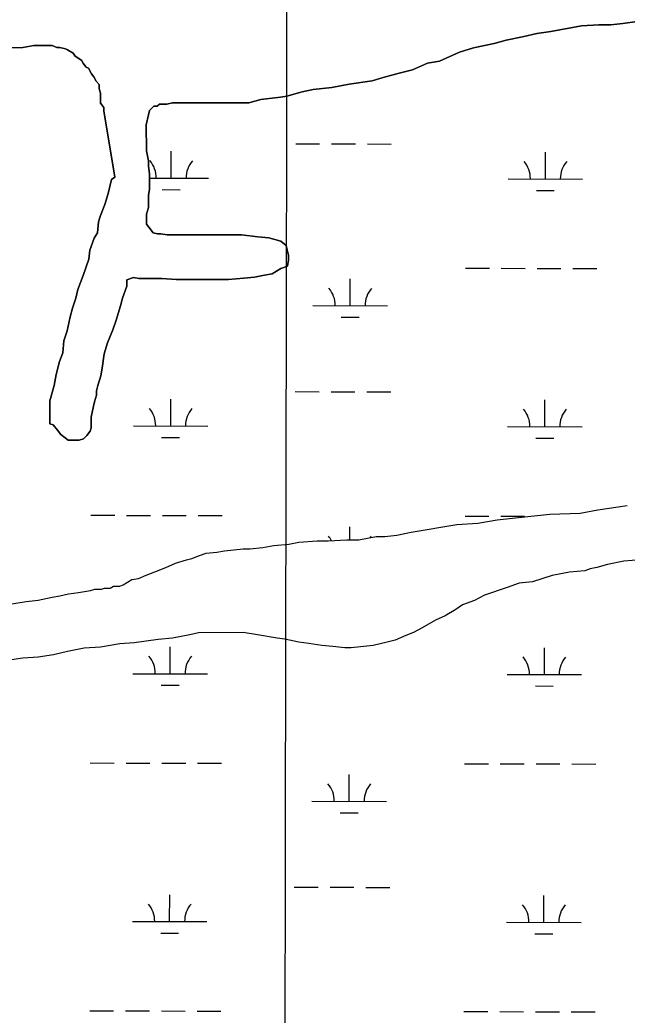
# Model space of a CAD drawing. Extents: x 3187622 to 3225504, y 800805 to 826213.
# Drawn here: x 3212404 to 3213218, y 814573 to 815909 of the extents above; entities that cross this region are included whole.
import ezdxf

# ---------------------------------------------------------------- set-up
doc = ezdxf.new("R2010")
doc.units = 0
for name, color, linetype in [('V-GRID-MAJR', 7, 'Continuous'), ('V-SITE-VEGE', 7, 'Continuous'), ('V-WETL-SWMP', 7, 'Continuous')]:
    doc.layers.add(name, color=color, linetype=linetype)

msp = doc.modelspace()

# ---------------------------------------------------------------- linework, layer by layer
at = {"layer": 'V-GRID-MAJR'}
msp.add_spline([(3212744.3, 806204.8), (3212755.8, 812263.9), (3212767.2, 818326.1), (3212778.7, 824388.4), (3212778.7, 824391.4)], degree=3, dxfattribs=at)
at = {"layer": 'V-SITE-VEGE'}
for p, q in [((3213157.1, 815900.9), (3213116.1, 815893.5)), ((3213180.5, 815902.4), (3213157.1, 815900.9)), ((3213196.6, 815902.5), (3213180.5, 815902.4)), ((3213212.7, 815904), (3213196.6, 815902.5)), ((3213231.7, 815906.9), (3213212.7, 815904)), ((3213097.1, 815890.6), (3213078.1, 815886.1)), ((3213116.1, 815893.5), (3213097.1, 815890.6)), ((3212422.4, 815874.6), (3212407.8, 815871.7)), ((3212447.3, 815874.7), (3212422.4, 815874.6)), ((3212453.2, 815871.8), (3212447.3, 815874.7)), ((3213040.1, 815877.3), (3213012.3, 815871.4)), ((3213056.2, 815881.7), (3213040.1, 815877.3)), ((3213078.1, 815886.1), (3213056.2, 815881.7)), ((3212407.8, 815871.7), (3212377.1, 815871.6)), ((3212457.6, 815871.8), (3212453.2, 815871.8)), ((3212464.9, 815870.3), (3212457.6, 815871.8)), ((3212467.8, 815868.9), (3212464.9, 815870.3)), ((3212475.1, 815864.5), (3212467.8, 815868.9)), ((3212478.1, 815860.1), (3212475.1, 815864.5)), ((3212486.9, 815854.3), (3212478.1, 815860.1)), ((3212993.3, 815865.5), (3212966.9, 815853.7)), ((3213012.3, 815871.4), (3212993.3, 815865.5)), ((3212488.3, 815851.3), (3212486.9, 815854.3)), ((3212492.7, 815845.5), (3212488.3, 815851.3)), ((3212950.8, 815850.8), (3212930.4, 815841.9)), ((3212966.9, 815853.7), (3212950.8, 815850.8)), ((3212495.7, 815844), (3212492.7, 815845.5)), ((3212500.1, 815836.7), (3212495.7, 815844)), ((3212503, 815832.3), (3212500.1, 815836.7)), ((3212912.8, 815837.5), (3212890.9, 815831.6)), ((3212930.4, 815841.9), (3212912.8, 815837.5)), ((3212506, 815826.5), (3212503, 815832.3)), ((3212510.4, 815822.1), (3212506, 815826.5)), ((3212510.4, 815816.3), (3212510.4, 815822.1)), ((3212845.5, 815822.8), (3212822.1, 815818.3)), ((3212876.2, 815827.2), (3212845.5, 815822.8)), ((3212890.9, 815831.6), (3212876.2, 815827.2)), ((3212511.8, 815810.4), (3212510.4, 815816.3)), ((3212511.9, 815797.2), (3212511.8, 815810.4)), ((3212762.1, 815806.5), (3212753.3, 815805)), ((3212782.6, 815812.4), (3212762.1, 815806.5)), ((3212797.2, 815815.3), (3212782.6, 815812.4)), ((3212822.1, 815818.3), (3212797.2, 815815.3)), ((3212516.3, 815791.4), (3212511.9, 815797.2)), ((3212590.9, 815795.9), (3212588, 815793)), ((3212601.1, 815795.9), (3212590.9, 815795.9)), ((3212608.5, 815797.4), (3212601.1, 815795.9)), ((3212710.9, 815797.6), (3212608.5, 815797.4)), ((3212727, 815802), (3212710.9, 815797.6)), ((3212753.3, 815805), (3212727, 815802)), ((3212516.3, 815787), (3212516.3, 815791.4)), ((3212531.1, 815697.7), (3212516.3, 815787)), ((3212576.3, 815781.3), (3212573.4, 815768.1)), ((3212577.7, 815787.1), (3212576.3, 815781.3)), ((3212583.6, 815793), (3212577.7, 815787.1)), ((3212588, 815793), (3212583.6, 815793)), ((3212573.4, 815768.1), (3212573.5, 815733)), ((3212573.5, 815733), (3212576.4, 815719.8)), ((3212576.4, 815719.8), (3212576.4, 815712.5)), ((3212576.4, 815712.5), (3212577.9, 815702.2)), ((3212577.9, 815702.2), (3212577.9, 815681.7)), ((3212522.3, 815675.8), (3212526.7, 815694.8)), ((3212526.7, 815694.8), (3212531.1, 815697.7)), ((3212518, 815661.1), (3212522.3, 815675.8)), ((3212577.9, 815681.7), (3212576.5, 815673)), ((3212576.5, 815673), (3212576.5, 815656.9)), ((3212512.2, 815646.5), (3212518, 815661.1)), ((3212509.2, 815637.7), (3212512.2, 815646.5)), ((3212576.5, 815656.9), (3212573.6, 815648.1)), ((3212573.6, 815648.1), (3212573.6, 815634.9)), ((3212507.8, 815623.1), (3212509.2, 815637.7)), ((3212573.6, 815634.9), (3212576.6, 815630.5)), ((3212503.4, 815615.7), (3212507.8, 815623.1)), ((3212576.6, 815630.5), (3212582.5, 815623.2)), ((3212582.5, 815623.2), (3212588.3, 815621.7)), ((3212588.3, 815621.7), (3212592.7, 815621.8)), ((3212592.7, 815621.8), (3212601.5, 815620.3)), ((3212601.5, 815620.3), (3212701, 815620.5)), ((3212701, 815620.5), (3212723, 815617.6)), ((3212497.6, 815599.6), (3212503.4, 815615.7)), ((3212723, 815617.6), (3212737.6, 815616.2)), ((3212737.6, 815616.2), (3212753.7, 815611.8)), ((3212753.7, 815611.8), (3212761, 815606)), ((3212496.2, 815587.9), (3212497.6, 815599.6)), ((3212761, 815606), (3212764, 815592.8)), ((3212764, 815592.8), (3212764, 815587)), ((3212488.9, 815565.9), (3212496.2, 815587.9)), ((3212764, 815587), (3212762.6, 815578.2)), ((3212731.9, 815566.4), (3212718.7, 815563.5)), ((3212742.1, 815567.9), (3212731.9, 815566.4)), ((3212753.8, 815575.2), (3212742.1, 815567.9)), ((3212762.6, 815578.2), (3212753.8, 815575.2)), ((3212481.6, 815546.9), (3212488.9, 815565.9)), ((3212556.2, 815563.1), (3212547.5, 815560.2)), ((3212547.5, 815560.2), (3212547.5, 815551.4)), ((3212563.5, 815561.7), (3212556.2, 815563.1)), ((3212594.3, 815561.8), (3212563.5, 815561.7)), ((3212613.3, 815560.3), (3212594.3, 815561.8)), ((3212683.6, 815560.5), (3212613.3, 815560.3)), ((3212704.1, 815562), (3212683.6, 815560.5)), ((3212718.7, 815563.5), (3212704.1, 815562)), ((3212478.7, 815535.2), (3212481.6, 815546.9)), ((3212547.5, 815551.4), (3212541.6, 815535.3)), ((3212474.3, 815522), (3212478.7, 815535.2)), ((3212541.6, 815535.3), (3212538.7, 815525.1)), ((3212471.4, 815510.3), (3212474.3, 815522)), ((3212538.7, 815525.1), (3212532.9, 815506)), ((3212467.1, 815491.3), (3212471.4, 815510.3)), ((3212532.9, 815506), (3212528.6, 815492.8)), ((3212462.7, 815478.1), (3212467.1, 815491.3)), ((3212528.6, 815492.8), (3212521.3, 815475.3)), ((3212461.3, 815462), (3212462.7, 815478.1)), ((3212521.3, 815475.3), (3212516.9, 815460.6)), ((3212456.9, 815450.3), (3212461.3, 815462)), ((3212516.9, 815460.6), (3212514, 815441.6)), ((3212452.6, 815432.7), (3212456.9, 815450.3)), ((3212449.7, 815418), (3212452.6, 815432.7)), ((3212514, 815441.6), (3212512.6, 815431.3)), ((3212512.6, 815431.3), (3212508.2, 815418.2)), ((3212443.8, 815397.5), (3212449.7, 815418)), ((3212508.2, 815418.2), (3212506.8, 815410.8)), ((3212506.8, 815410.8), (3212506.8, 815405)), ((3212443.9, 815366.8), (3212443.8, 815397.5)), ((3212503.9, 815396.2), (3212502.4, 815390.3)), ((3212506.8, 815405), (3212503.9, 815396.2)), ((3212502.4, 815390.3), (3212499.5, 815375.7)), ((3212448.3, 815365.3), (3212443.9, 815366.8)), ((3212499.5, 815375.7), (3212499.5, 815361.1)), ((3212454.2, 815358), (3212448.3, 815365.3)), ((3212458.6, 815352.2), (3212454.2, 815358)), ((3212464.4, 815347.8), (3212458.6, 815352.2)), ((3212498.1, 815356.7), (3212493.7, 815350.8)), ((3212499.5, 815361.1), (3212498.1, 815356.7)), ((3212468.8, 815344.9), (3212464.4, 815347.8)), ((3212483.5, 815344.9), (3212468.8, 815344.9)), ((3212489.3, 815346.4), (3212483.5, 815344.9)), ((3212493.7, 815350.8), (3212489.3, 815346.4)), ((3213114.5, 815245.2), (3213155.4, 815246.7)), ((3213155.4, 815246.7), (3213178.9, 815251.1)), ((3213178.9, 815251.1), (3213218.4, 815257.1)), ((3212990.1, 815231.7), (3213017.9, 815233.3)), ((3213017.9, 815233.3), (3213044.2, 815237.7)), ((3213044.2, 815237.7), (3213085.2, 815242.2)), ((3213085.2, 815242.2), (3213114.5, 815245.2)), ((3212909.6, 815217), (3212928.6, 815221.4)), ((3212928.6, 815221.4), (3212990.1, 815231.7)), ((3212764.7, 815205), (3212777.9, 815207.9)), ((3212777.9, 815207.9), (3212802.8, 815209.4)), ((3212802.8, 815209.4), (3212817.4, 815209.5)), ((3212817.4, 815209.5), (3212842.3, 815211)), ((3212842.3, 815211), (3212858.4, 815211)), ((3212858.4, 815211), (3212881.8, 815215.4)), ((3212881.8, 815215.4), (3212893.5, 815215.5)), ((3212893.5, 815215.5), (3212909.6, 815217)), ((3212644.8, 815190.1), (3212653.5, 815193)), ((3212653.5, 815193), (3212668.2, 815194.5)), ((3212668.2, 815194.5), (3212678.4, 815196)), ((3212678.4, 815196), (3212703.3, 815199)), ((3212703.3, 815199), (3212712.1, 815199)), ((3212712.1, 815199), (3212729.6, 815200.5)), ((3212729.6, 815200.5), (3212744.3, 815203.5)), ((3212744.3, 815203.5), (3212764.7, 815205)), ((3212599.4, 815173.9), (3212612.6, 815179.8)), ((3212612.6, 815179.8), (3212627.2, 815184.2)), ((3212627.2, 815184.2), (3212634.5, 815185.7)), ((3212634.5, 815185.7), (3212644.8, 815190.1)), ((3212573.1, 815163.6), (3212584.8, 815168)), ((3212584.8, 815168), (3212599.4, 815173.9)), ((3212542.4, 815150.4), (3212554.1, 815157.7)), ((3212554.1, 815157.7), (3212562.9, 815159.2)), ((3212562.9, 815159.2), (3212573.1, 815163.6)), ((3212457.5, 815135.6), (3212469.2, 815138.5)), ((3212469.2, 815138.5), (3212482.4, 815140)), ((3212482.4, 815140), (3212498.5, 815143)), ((3212498.5, 815143), (3212504.3, 815144.5)), ((3212504.3, 815144.5), (3212513.1, 815144.5)), ((3212513.1, 815144.5), (3212517.5, 815145.9)), ((3212517.5, 815145.9), (3212524.8, 815146)), ((3212524.8, 815146), (3212529.2, 815148.9)), ((3212529.2, 815148.9), (3212538, 815148.9)), ((3212538, 815148.9), (3212542.4, 815150.4)), ((3212393.1, 815125.2), (3212412.2, 815128.2)), ((3212412.2, 815128.2), (3212428.3, 815129.7)), ((3212428.3, 815129.7), (3212447.3, 815134.1)), ((3212447.3, 815134.1), (3212457.5, 815135.6))]:
    msp.add_line(p, q, dxfattribs=at)
msp.add_lwpolyline([(3213236.1, 815183.9), (3213214.1, 815182.4), (3213192.2, 815178), (3213177.5, 815173.6), (3213168.8, 815172.1), (3213161.5, 815169.1), (3213141, 815167.6), (3213117.6, 815163.2), (3213091.2, 815154.4), (3213073.7, 815152.9), (3213057.6, 815147), (3213026.9, 815136.7), (3213013.7, 815129.3), (3212997.6, 815123.5), (3212988.8, 815117.6), (3212974.2, 815108.8), (3212961.1, 815102.9), (3212943.5, 815092.6), (3212931.8, 815086.7), (3212921.6, 815082.3), (3212907, 815076.4), (3212896.7, 815073.5), (3212877.7, 815069.1), (3212848.4, 815066.1), (3212839.7, 815066.1), (3212823.6, 815067.5), (3212808.9, 815068.9), (3212791.4, 815071.8), (3212778.2, 815073.3), (3212759.1, 815077.6), (3212748.9, 815079.1), (3212722.5, 815083.4), (3212703.5, 815086.3), (3212643.5, 815086.2), (3212631.8, 815083.2), (3212608.4, 815078.8), (3212589.4, 815077.3), (3212557.2, 815072.8), (3212538.1, 815071.3), (3212511.8, 815066.9), (3212489.9, 815065.4), (3212467.9, 815061), (3212448.9, 815056.5), (3212428.4, 815053.6), (3212407.9, 815052.1), (3212377.2, 815047.6)], dxfattribs=at)
at = {"layer": 'V-WETL-SWMP'}
for p, q in [((3212773.9, 815742.6), (3212805.9, 815742.5)), ((3212821.9, 815742.5), (3212853.9, 815742.4)), ((3212869.9, 815742.4), (3212901.9, 815742.3)), ((3212606.8, 815696.5), (3212606.8, 815732.5)), ((3213108.7, 815695.4), (3213108.7, 815731.4)), ((3212577.9, 815696.5), (3212656.8, 815696.4)), ((3213058.7, 815695.5), (3213158.7, 815695.3)), ((3212594.7, 815681.1), (3212618.7, 815681)), ((3213096.6, 815680), (3213120.6, 815680)), ((3213001.6, 815575.6), (3213033.6, 815575.5)), ((3213049.6, 815575.5), (3213081.6, 815575.4)), ((3213097.6, 815575.4), (3213129.6, 815575.3)), ((3213145.6, 815575.3), (3213177.6, 815575.2)), ((3212846.9, 815525.2), (3212846.9, 815561.2)), ((3212796.9, 815525.3), (3212896.9, 815525.1)), ((3212834.8, 815509.8), (3212858.8, 815509.7)), ((3212773.2, 815409.9), (3212805.2, 815409.8)), ((3212821.2, 815409.8), (3212853.2, 815409.7)), ((3212869.2, 815409.7), (3212901.2, 815409.6)), ((3212606.1, 815363.8), (3212606.1, 815399.8)), ((3213108, 815362.8), (3213108.1, 815398.8)), ((3212556.1, 815363.9), (3212656.1, 815363.7)), ((3213058, 815362.9), (3213158, 815362.7)), ((3212594, 815348.4), (3212618, 815348.3)), ((3213095.9, 815347.4), (3213119.9, 815347.3)), ((3212499, 815243.9), (3212531, 815243.9)), ((3212547, 815243.8), (3212579, 815243.8)), ((3212595, 815243.7), (3212627, 815243.7)), ((3212643, 815243.6), (3212675, 815243.6)), ((3213000.9, 815242.9), (3213032.9, 815242.9)), ((3213048.9, 815242.8), (3213080.9, 815242.8)), ((3212846.2, 815211), (3212846.3, 815228.5)), ((3212605.4, 815031.1), (3212605.5, 815067.1)), ((3213107.3, 815030.1), (3213107.4, 815066.1)), ((3212555.4, 815031.2), (3212655.4, 815031)), ((3213057.3, 815030.2), (3213157.3, 815030)), ((3212593.4, 815015.7), (3212617.4, 815015.7)), ((3213095.3, 815014.7), (3213119.3, 815014.6)), ((3212498.3, 814911.3), (3212530.3, 814911.2)), ((3212546.3, 814911.2), (3212578.3, 814911.1)), ((3212594.3, 814911.1), (3212626.3, 814911)), ((3212642.3, 814911), (3212674.3, 814910.9)), ((3213000.2, 814910.2), (3213032.2, 814910.2)), ((3213048.2, 814910.1), (3213080.2, 814910.1)), ((3213096.2, 814910), (3213128.2, 814910)), ((3213144.2, 814910), (3213176.2, 814909.9)), ((3212845.5, 814859.8), (3212845.6, 814895.8)), ((3212795.5, 814859.9), (3212895.5, 814859.7)), ((3212833.5, 814844.4), (3212857.5, 814844.4)), ((3212771.9, 814744.5), (3212803.9, 814744.5)), ((3212819.9, 814744.4), (3212851.9, 814744.4)), ((3212867.9, 814744.3), (3212899.9, 814744.3)), ((3212604.7, 814698.4), (3212604.8, 814734.4)), ((3213106.6, 814697.4), (3213106.7, 814733.4)), ((3212554.7, 814698.5), (3212654.7, 814698.3)), ((3213056.6, 814697.5), (3213156.6, 814697.3)), ((3212592.7, 814683), (3212616.7, 814683)), ((3213094.6, 814682), (3213118.6, 814682)), ((3212497.6, 814578.6), (3212529.6, 814578.5)), ((3212545.6, 814578.5), (3212577.6, 814578.4)), ((3212593.6, 814578.4), (3212625.6, 814578.3)), ((3212641.6, 814578.3), (3212673.6, 814578.2)), ((3212999.5, 814577.6), (3213031.5, 814577.5)), ((3213047.5, 814577.5), (3213079.5, 814577.4)), ((3213095.5, 814577.4), (3213127.5, 814577.3)), ((3213143.5, 814577.3), (3213175.5, 814577.2))]:
    msp.add_line(p, q, dxfattribs=at)
for points in [[(3213040.1, 815877.3), (3213056.2, 815881.7), (3213078.1, 815886.1), (3213097.1, 815890.6), (3213116.1, 815893.5), (3213157.1, 815900.9), (3213180.5, 815902.4), (3213196.6, 815902.5), (3213212.7, 815904), (3213231.7, 815906.9)], [(3212377.1, 815871.6), (3212407.8, 815871.7), (3212422.4, 815874.6), (3212447.3, 815874.7), (3212453.2, 815871.8), (3212457.6, 815871.8), (3212464.9, 815870.3), (3212467.8, 815868.9), (3212475.1, 815864.5), (3212478.1, 815860.1), (3212486.9, 815854.3), (3212488.3, 815851.3), (3212492.7, 815845.5), (3212495.7, 815844), (3212500.1, 815836.7), (3212503, 815832.3), (3212506, 815826.5), (3212510.4, 815822.1), (3212510.4, 815816.3), (3212511.8, 815810.4), (3212511.9, 815797.2), (3212516.3, 815791.4), (3212516.3, 815787), (3212531.1, 815697.7), (3212526.7, 815694.8), (3212522.3, 815675.8), (3212518, 815661.1), (3212512.2, 815646.5), (3212509.2, 815637.7)], [(3212509.2, 815637.7), (3212507.8, 815623.1), (3212503.4, 815615.7), (3212497.6, 815599.6), (3212496.2, 815587.9), (3212488.9, 815565.9), (3212481.6, 815546.9), (3212478.7, 815535.2), (3212474.3, 815522), (3212471.4, 815510.3), (3212467.1, 815491.3), (3212462.7, 815478.1), (3212461.3, 815462), (3212456.9, 815450.3), (3212452.6, 815432.7), (3212449.7, 815418), (3212443.8, 815397.5), (3212443.9, 815366.8), (3212448.3, 815365.3), (3212454.2, 815358), (3212458.6, 815352.2), (3212464.4, 815347.8), (3212468.8, 815344.9), (3212483.5, 815344.9), (3212489.3, 815346.4), (3212493.7, 815350.8), (3212498.1, 815356.7), (3212499.5, 815361.1), (3212499.5, 815375.7), (3212502.4, 815390.3), (3212503.9, 815396.2), (3212506.8, 815405), (3212506.8, 815410.8), (3212508.2, 815418.2), (3212512.6, 815431.3), (3212514, 815441.6), (3212516.9, 815460.6), (3212521.3, 815475.3), (3212528.6, 815492.8), (3212532.9, 815506), (3212538.7, 815525.1), (3212541.6, 815535.3), (3212547.5, 815551.4), (3212547.4, 815560.2), (3212556.2, 815563.1), (3212563.5, 815561.7), (3212594.3, 815561.8), (3212613.3, 815560.3), (3212683.6, 815560.5), (3212704.1, 815562), (3212718.7, 815563.5), (3212731.9, 815566.4), (3212742.1, 815567.9), (3212753.8, 815575.2), (3212762.6, 815578.2), (3212764, 815587), (3212764, 815592.8), (3212761, 815606), (3212753.7, 815611.8), (3212737.6, 815616.2), (3212723, 815617.6), (3212701, 815620.5), (3212601.5, 815620.3), (3212592.7, 815621.8), (3212588.3, 815621.7), (3212582.5, 815623.2), (3212576.6, 815630.5), (3212573.6, 815634.9), (3212573.6, 815648.1), (3212576.5, 815656.9), (3212576.5, 815673), (3212577.9, 815681.7), (3212577.9, 815702.2), (3212576.4, 815712.5), (3212576.4, 815719.8), (3212573.5, 815733), (3212573.4, 815768.1), (3212576.3, 815781.3), (3212577.7, 815787.1), (3212583.6, 815793), (3212588, 815793), (3212590.9, 815795.9), (3212601.1, 815795.9), (3212608.5, 815797.4), (3212710.9, 815797.6), (3212727, 815802), (3212753.3, 815805), (3212762.1, 815806.5), (3212782.6, 815812.4), (3212797.2, 815815.3), (3212822.1, 815818.3), (3212845.5, 815822.8), (3212876.2, 815827.2), (3212890.9, 815831.6), (3212912.8, 815837.5), (3212930.4, 815841.9), (3212950.8, 815850.8), (3212966.9, 815853.7), (3212993.3, 815865.5), (3213012.3, 815871.4), (3213040.1, 815877.3)], [(3212858.4, 815211), (3212881.8, 815215.4), (3212893.5, 815215.5), (3212909.6, 815217), (3212928.6, 815221.4), (3212990.1, 815231.7), (3213017.9, 815233.3), (3213044.2, 815237.7), (3213085.2, 815242.2), (3213114.5, 815245.2), (3213155.4, 815246.7), (3213178.9, 815251.1), (3213218.4, 815257.1)], [(3212393.1, 815125.2), (3212412.2, 815128.2), (3212428.3, 815129.7), (3212447.3, 815134.1), (3212457.5, 815135.6), (3212469.2, 815138.5), (3212482.4, 815140), (3212498.5, 815143), (3212504.3, 815144.5), (3212513.1, 815144.5), (3212517.5, 815145.9), (3212524.8, 815146), (3212529.2, 815148.9), (3212538, 815148.9), (3212542.4, 815150.4), (3212554.1, 815157.7), (3212562.9, 815159.2), (3212573.1, 815163.6), (3212584.8, 815168), (3212599.4, 815173.9), (3212612.6, 815179.8), (3212627.2, 815184.2), (3212634.5, 815185.7), (3212644.8, 815190.1), (3212653.5, 815193), (3212668.2, 815194.5), (3212678.4, 815196), (3212703.3, 815199), (3212712.1, 815199), (3212729.6, 815200.5), (3212744.3, 815203.5), (3212764.7, 815205), (3212777.9, 815207.9), (3212802.8, 815209.4), (3212817.4, 815209.5), (3212842.3, 815211), (3212858.4, 815211)], [(3213236.1, 815183.9), (3213214.1, 815182.4), (3213192.2, 815178), (3213177.5, 815173.6), (3213168.8, 815172.1), (3213161.5, 815169.1), (3213141, 815167.6), (3213117.6, 815163.2), (3213091.2, 815154.4), (3213073.7, 815152.9), (3213057.6, 815147), (3213026.9, 815136.7), (3213013.7, 815129.3), (3212997.6, 815123.5), (3212988.8, 815117.6), (3212974.2, 815108.8), (3212961.1, 815102.9), (3212943.5, 815092.6), (3212931.8, 815086.7), (3212921.6, 815082.3), (3212907, 815076.4), (3212896.7, 815073.5), (3212877.7, 815069.1), (3212848.4, 815066.1), (3212839.7, 815066.1), (3212823.6, 815067.5), (3212808.9, 815068.9), (3212791.4, 815071.8), (3212778.2, 815073.3), (3212759.1, 815077.6), (3212748.9, 815079.1), (3212722.5, 815083.4), (3212703.5, 815086.3), (3212643.5, 815086.2), (3212631.8, 815083.2), (3212608.4, 815078.8), (3212589.4, 815077.3), (3212557.2, 815072.8), (3212538.1, 815071.3), (3212511.8, 815066.9), (3212489.9, 815065.4), (3212467.9, 815061), (3212448.9, 815056.5), (3212428.4, 815053.6), (3212407.9, 815052.1), (3212377.2, 815047.6)]]:
    msp.add_lwpolyline(points, dxfattribs=at)
for centre, start, end in [((3212551.5, 815697.1), 359.1115, 40.6551), ((3212662, 815696.8), 139.1115, 180.6551), ((3213053.4, 815696), 359.1115, 40.6551), ((3213163.9, 815695.8), 139.1115, 180.6551), ((3212791.6, 815525.8), 359.1115, 40.6551), ((3212902.1, 815525.5), 139.1115, 180.6551), ((3212550.8, 815364.4), 359.1115, 40.6551), ((3212661.3, 815364.2), 139.1115, 180.6551), ((3213052.7, 815363.4), 359.1115, 40.6551), ((3213163.2, 815363.1), 139.1115, 180.6551), ((3212791, 815193.1), 28.2234, 40.6551), ((3212901.4, 815192.9), 139.1115, 143.5539), ((3212550.2, 815031.7), 359.1115, 40.6551), ((3212660.6, 815031.5), 139.1115, 180.6551), ((3213052.1, 815030.7), 359.1115, 40.6551), ((3213162.5, 815030.5), 139.1115, 180.6551), ((3212790.3, 814860.4), 359.1115, 40.6551), ((3212900.8, 814860.2), 139.1115, 180.6551), ((3212549.5, 814699), 359.1115, 40.6551), ((3212660, 814698.8), 139.1115, 180.6551), ((3213051.4, 814698), 359.1115, 40.6551), ((3213161.9, 814697.8), 139.1115, 180.6551)]:
    msp.add_arc(centre, 35.2, start, end, dxfattribs=at)

doc.saveas('drawing.dxf')
